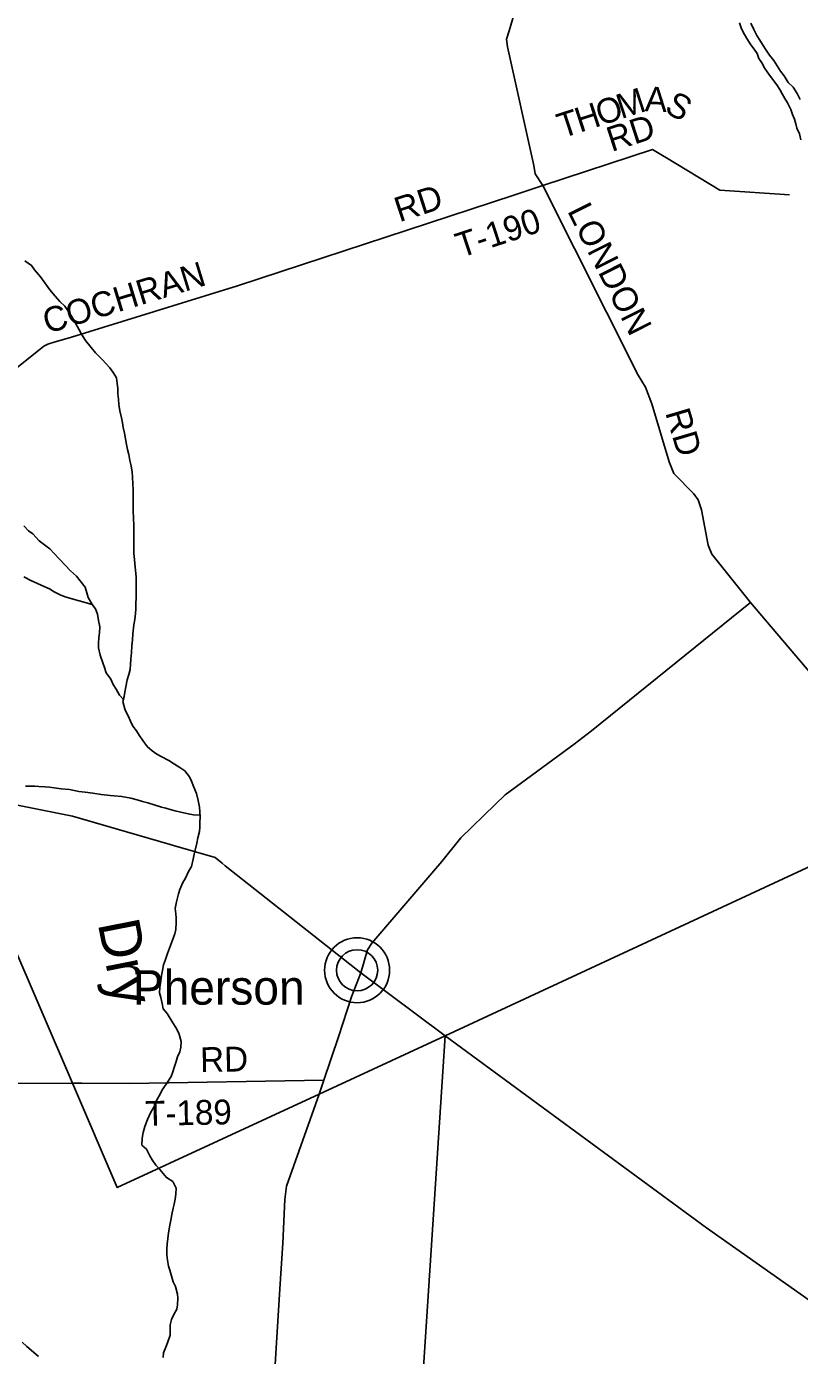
# Model space of a CAD drawing. Extents: x 1643459 to 2064572, y 425441 to 780708.
# Drawn here: x 1790021 to 1799369, y 599024 to 615098 of the extents above; entities that cross this region are included whole.
import ezdxf

# ---------------------------------------------------------------- set-up
doc = ezdxf.new("R2010")
doc.units = 0
for name, color, linetype in [('GE_P_Alignment_100_Curve_Data', 7, 'Continuous'), ('GM_X_City_Street', 7, 'Continuous'), ('GM_X_Interchange_Ramps', 7, 'Continuous'), ('GM_X_Major_River', 7, 'Continuous'), ('GM_X_Major_River_Text', 7, 'Continuous'), ('GM_X_Minor_Lake', 7, 'Continuous'), ('GM_X_Rail_Line', 7, 'Continuous'), ('GM_X_Section', 7, 'Continuous'), ('GM_X_Section_Text', 7, 'Continuous'), ('GM_X_Township_ROW', 7, 'Continuous'), ('GM_X_Unincorporated_Text', 7, 'Continuous'), ('GM_X_US_Route', 7, 'Continuous'), ('RD_X_Text', 7, 'Continuous')]:
    doc.layers.add(name, color=color, linetype=linetype)

msp = doc.modelspace()

# ---------------------------------------------------------------- linework, layer by layer
at = {"layer": 'GE_P_Alignment_100_Curve_Data'}
for radius in [393, 249]:
    msp.add_circle((1794019, 603683), radius, dxfattribs=at)
at = {"layer": 'GM_X_City_Street'}
for points in [[(1788081, 631718), (1790269, 631741), (1792463, 631765), (1798625, 631871), (1804074, 631955), (1804758, 629443), (1806186, 624205), (1806771, 622059), (1808540, 616123), (1810366, 609995), (1807901, 608849), (1807239, 608541), (1800646, 605476), (1795084, 602890), (1793558, 602184), (1791118, 601055), (1790575, 602316), (1789055, 605851)], [(1755032, 592905), (1755763, 604727), (1756758, 618359), (1756763, 618445), (1757178, 624925), (1758715, 624823), (1771965, 623943), (1775923, 623680), (1781545, 623306), (1781837, 622626), (1785470, 614182), (1787632, 609158), (1789055, 605851), (1790575, 602316), (1791118, 601055), (1793558, 602184), (1795084, 602890), (1794631, 595981)], [(1826247, 584864), (1815752, 585365), (1810346, 585624), (1807802, 585759), (1796284, 586370), (1794642, 586457), (1794061, 586488), (1794168, 588257), (1794631, 595981), (1795084, 602890), (1800646, 605476), (1807239, 608541), (1807901, 608849), (1810366, 609995), (1808540, 616123), (1806771, 622059), (1811221, 621850), (1814649, 621689), (1819572, 621457), (1824722, 621285)]]:
    msp.add_lwpolyline(points, dxfattribs=at)
at = {"layer": 'GM_X_Major_River_Text'}
for points in [[(1796266, 613174), (1797592, 613612), (1797714, 613539), (1797762, 613509)], [(1795915, 613058), (1792574, 611960), (1790565, 611342), (1790354, 611280), (1790302, 611265), (1790280, 611255), (1790228, 611231), (1787681, 609197)], [(1796266, 613174), (1795915, 613058), (1795915, 613058)], [(1790691, 602316), (1790575, 602316), (1789886, 602312), (1789738, 602310), (1789377, 602302), (1789171, 602307), (1789003, 602322), (1788740, 602311), (1788562, 602308), (1786619, 602390)], [(1793616, 602354), (1791265, 602315), (1790691, 602316)]]:
    msp.add_lwpolyline(points, dxfattribs=at)
at = {"layer": 'GM_X_Minor_Lake'}
for points in [[(1796077, 615790), (1796077, 615790), (1795859, 615048), (1795825, 614946), (1795839, 614854), (1796155, 613417), (1796174, 613316), (1796266, 613174), (1797420, 610881), (1797506, 610736), (1797585, 610533), (1797792, 609831), (1797851, 609692), (1798090, 609447), (1798144, 609374), (1798186, 609252), (1798264, 608823), (1798311, 608714), (1798775, 608133)], [(1794064, 603653), (1794145, 603932), (1794197, 604012), (1795045, 605000), (1795275, 605284), (1795688, 605688), (1795811, 605804), (1796646, 606417), (1796854, 606579), (1798775, 608133)], [(1798775, 608133), (1799645, 607113), (1799768, 606962), (1800591, 605568)], [(1793616, 602354), (1793794, 602878), (1793953, 603360), (1794064, 603653)], [(1792934, 588598), (1792881, 590010), (1792852, 590825), (1792828, 591831), (1792813, 592448), (1792796, 592773), (1792759, 594428), (1792859, 596352), (1792945, 597670), (1793013, 598655), (1793084, 599831), (1793122, 600382), (1793144, 600909), (1793165, 601071), (1793558, 602184), (1793616, 602354)]]:
    msp.add_lwpolyline(points, dxfattribs=at)
at = {"layer": 'GM_X_Rail_Line'}
msp.add_line((1794019, 603683), (1794019, 603683), dxfattribs=at)
at = {"layer": 'GM_X_Section'}
msp.add_lwpolyline([(1797762, 613509), (1798406, 613119), (1799248, 613061)], dxfattribs=at)
at = {"layer": 'GM_X_Unincorporated_Text'}
for points in [[(1798642, 615142), (1798663, 615084), (1798689, 615029), (1798732, 614952), (1798779, 614876), (1798822, 614825), (1798856, 614772), (1798879, 614710), (1798912, 614657), (1798951, 614589), (1798999, 614522), (1799044, 614461), (1799097, 614392), (1799132, 614338), (1799160, 614283), (1799193, 614227), (1799224, 614176), (1799265, 614093), (1799285, 614033), (1799308, 613979), (1799327, 613922), (1799337, 613870), (1799368, 613801), (1799387, 613729)], [(1799377, 614216), (1799342, 614287), (1799291, 614364), (1799234, 614421), (1799183, 614502), (1799141, 614558), (1799100, 614621), (1799059, 614688), (1799008, 614752), (1798968, 614811), (1798923, 614880), (1798888, 614934), (1798854, 614991), (1798817, 615064), (1798782, 615140)]]:
    msp.add_lwpolyline(points, dxfattribs=at)
at = {"layer": 'GM_X_US_Route'}
for points in [[(1791811, 606177), (1791741, 606221), (1791648, 606268), (1791596, 606296), (1791542, 606339), (1791480, 606389), (1791428, 606464), (1791381, 606526), (1791349, 606579), (1791307, 606637), (1791278, 606696), (1791248, 606760), (1791212, 606828), (1791187, 606933), (1791200, 606995), (1791208, 607047), (1791222, 607112), (1791237, 607196), (1791256, 607260), (1791274, 607322), (1791277, 607384), (1791281, 607444), (1791292, 607525), (1791294, 607609), (1791301, 607681), (1791307, 607752), (1791318, 607860), (1791331, 607926), (1791339, 608000), (1791341, 608050), (1791344, 608121), (1791346, 608187), (1791347, 608247), (1791345, 608303), (1791346, 608438), (1791339, 608524), (1791331, 608601), (1791326, 608653), (1791320, 608725), (1791317, 608779), (1791317, 608896), (1791320, 609012), (1791319, 609063), (1791313, 609153), (1791310, 609239), (1791310, 609328), (1791309, 609432), (1791310, 609500), (1791306, 609563), (1791303, 609653), (1791297, 609707), (1791288, 609786), (1791270, 609850), (1791258, 609920), (1791241, 609983), (1791229, 610041), (1791218, 610111), (1791206, 610178), (1791191, 610250), (1791181, 610306), (1791169, 610366), (1791150, 610451), (1791138, 610525), (1791133, 610590), (1791125, 610656), (1791124, 610724), (1791118, 610782), (1791107, 610847), (1791067, 610913), (1791027, 610968), (1790936, 611069), (1790854, 611151), (1790804, 611214), (1790735, 611301), (1790687, 611375), (1790652, 611436), (1790612, 611512), (1790565, 611593), (1790521, 611663), (1790483, 611716), (1790425, 611772), (1790368, 611837), (1790304, 611915), (1790243, 611998), (1790189, 612071), (1790115, 612155), (1790082, 612208), (1790002, 612266)], [(1791193, 606960), (1791146, 607012), (1791106, 607084), (1791070, 607140), (1791041, 607205), (1790985, 607279), (1790963, 607344), (1790944, 607402), (1790912, 607495), (1790893, 607581), (1790889, 607635), (1790894, 607706), (1790904, 607764), (1790907, 607836), (1790889, 607914), (1790878, 607989), (1790854, 608053), (1790815, 608108), (1790767, 608190), (1790751, 608250), (1790730, 608317), (1790668, 608393), (1790626, 608448), (1790553, 608515), (1790489, 608581), (1790415, 608660), (1790356, 608726), (1790304, 608781), (1790236, 608829), (1790174, 608878), (1790097, 608963), (1790045, 608997), (1789989, 609058)], [(1790815, 608108), (1790498, 608194), (1790434, 608220), (1790354, 608261), (1790297, 608297), (1790205, 608338), (1790145, 608366), (1790081, 608393), (1789989, 608441)], [(1791759, 599393), (1791774, 599460), (1791802, 599520), (1791837, 599582), (1791847, 599636), (1791852, 599716), (1791848, 599766), (1791821, 599857), (1791795, 599915), (1791768, 600000), (1791754, 600054), (1791736, 600104), (1791727, 600178), (1791719, 600239), (1791716, 600311), (1791720, 600371), (1791731, 600439), (1791737, 600508), (1791752, 600600), (1791764, 600660), (1791779, 600728), (1791795, 600804), (1791808, 600855), (1791820, 600915), (1791827, 600973), (1791829, 601047), (1791792, 601126), (1791712, 601176), (1791634, 601275), (1791586, 601326), (1791541, 601390), (1791513, 601440), (1791470, 601517), (1791414, 601569), (1791420, 601650), (1791433, 601720), (1791453, 601792), (1791482, 601878), (1791521, 601960), (1791576, 602054), (1791594, 602106), (1791626, 602163), (1791667, 602239), (1791726, 602329), (1791771, 602399), (1791789, 602455), (1791805, 602505), (1791830, 602579), (1791848, 602635), (1791875, 602695), (1791887, 602751), (1791890, 602820), (1791862, 602924), (1791827, 602991), (1791789, 603049), (1791720, 603158), (1791674, 603218), (1791660, 603279), (1791643, 603353), (1791627, 603409), (1791632, 603473), (1791640, 603528), (1791653, 603618), (1791665, 603682), (1791676, 603748), (1791700, 603814), (1791725, 603887), (1791760, 603981), (1791792, 604061), (1791815, 604123), (1791827, 604177), (1791832, 604261), (1791830, 604316), (1791827, 604366), (1791819, 604430), (1791836, 604512), (1791858, 604609), (1791873, 604661), (1791913, 604743), (1791942, 604797), (1791981, 604877), (1792015, 604939), (1792038, 605025), (1792050, 605087), (1792061, 605137), (1792081, 605220), (1792092, 605284), (1792112, 605362), (1792115, 605412), (1792117, 605476), (1792120, 605533), (1792118, 605605), (1792112, 605657), (1792097, 605738), (1792076, 605822), (1792044, 605898), (1792014, 605971), (1791991, 606023), (1791937, 606094), (1791875, 606136), (1791811, 606177)], [(1792119, 605559), (1792042, 605561), (1791976, 605576), (1791887, 605596), (1791817, 605613), (1791759, 605629), (1791705, 605645), (1791655, 605654), (1791563, 605684), (1791487, 605709), (1791423, 605725), (1791359, 605744), (1791281, 605766), (1791175, 605783), (1791081, 605793), (1791031, 605796), (1790923, 605808), (1790822, 605825), (1790730, 605837), (1790654, 605846), (1790542, 605868), (1790440, 605879), (1790354, 605890), (1790300, 605896), (1790241, 605902), (1790171, 605907), (1790121, 605909), (1790009, 605909)], [(1791674, 599000), (1791677, 599055), (1791705, 599125), (1791726, 599177), (1791756, 599269), (1791759, 599329), (1791759, 599393)], [(1790165, 599011), (1790075, 599089), (1790023, 599134), (1789967, 599184)]]:
    msp.add_lwpolyline(points, dxfattribs=at)
at = {"layer": 'RD_X_Text'}
for points in [[(1776024, 610826), (1777021, 610437), (1777301, 610324), (1780885, 608867), (1781769, 608388), (1782581, 608065), (1783790, 607688), (1784085, 607562), (1784931, 607037), (1785328, 606791), (1785462, 606705), (1786867, 606458), (1787694, 606306), (1789055, 605851), (1790576, 605545), (1791756, 605204)], [(1791756, 605204), (1791798, 605192), (1792303, 605047), (1792387, 604978)], [(1792387, 604978), (1792425, 604947), (1794064, 603653), (1795084, 602890), (1798244, 600569), (1800155, 599220), (1801837, 598044)]]:
    msp.add_lwpolyline(points, dxfattribs=at)

# ---------------------------------------------------------------- texts
at = {"layer": 'GM_X_Interchange_Ramps'}
msp.add_text('Dry', height=500, rotation=281.1149, dxfattribs=at).set_placement((1790881, 604251))
at = {"layer": 'GM_X_Major_River'}
for s, rotation, p in [('M', 18.0912, (1797214, 613977)), ('A', 357.3581, (1797495, 614075)), ('H', 18.0905, (1796712, 613813)), ('O', 18.0909, (1796963, 613895)), ('S', 329.9905, (1797722, 614073)), ('T', 18.0934, (1796498, 613744)), ('RD', 17.9688, (1797097, 613580)), ('RD', 18.1214, (1794530, 612729)), ('T-190', 18.1699, (1795271, 612298)), ('COCHRAN', 17.0426, (1790272, 611380)), ('RD', 0.9891, (1792123, 602451)), ('T-189', 1.1227, (1791458, 601800))]:
    msp.add_text(s, height=300, rotation=rotation, dxfattribs=at).set_placement(p)
at = {"layer": 'GM_X_Section_Text'}
for s, rotation, p in [('LONDON', 296.711, (1796556, 612868)), ('RD', 286.5575, (1797743, 610428))]:
    msp.add_text(s, height=300, rotation=rotation, dxfattribs=at).set_placement(p)
at = {"layer": 'GM_X_Township_ROW'}
msp.add_text('Pherson', height=417, rotation=0, dxfattribs=at).set_placement((1791307, 603267))

doc.saveas('drawing.dxf')
